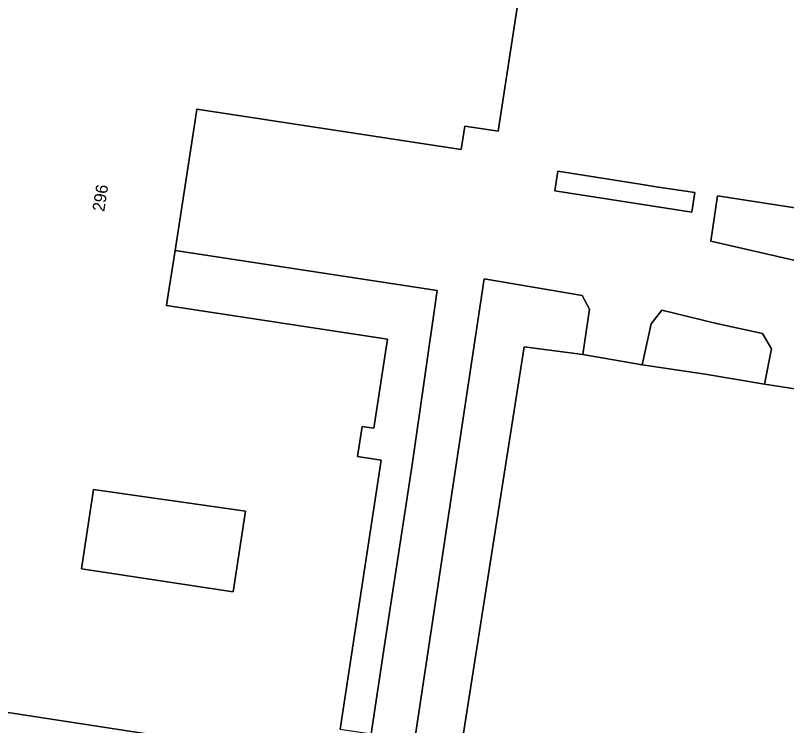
# Model space of a CAD drawing. Extents: x 161483 to 162250, y 379484 to 380833.
# Drawn here: x 162077.9 to 162141.9, y 380169.7 to 380228.6 of the extents above; entities that cross this region are included whole.
import ezdxf

# ---------------------------------------------------------------- set-up
doc = ezdxf.new("R2010")
doc.units = 0
for name, color, linetype in [('IMGEO_Erf', 7, 'Continuous'), ('IMGEO_Gemengd_bos', 7, 'Continuous'), ('IMGEO_Pand', 7, 'Continuous'), ('IMGEO_Pand_nummerreeks', 7, 'Continuous'), ('IMGEO_Parkeervlak_open', 7, 'Continuous'), ('IMGEO_Rijbaan_lokaal_open', 7, 'Continuous')]:
    doc.layers.add(name, color=color, linetype=linetype)

msp = doc.modelspace()

# ---------------------------------------------------------------- linework, layer by layer
at = {"layer": 'IMGEO_Erf'}
msp.add_lwpolyline([(162083.4, 380182.735), (162095.987, 380180.81), (162097.013, 380187.517), (162084.403, 380189.294)], close=True, dxfattribs=at)
at = {"layer": 'IMGEO_Gemengd_bos'}
for points in [[(162162.755, 380210.19), (162169.78, 380257.051), (162169.164, 380257.141), (162168.093, 380250), (162162.136, 380210.285), (162162.119, 380210.174), (162160.837, 380209.856), (162136.17, 380213.654), (162135.611, 380209.908), (162158.27, 380204.7), (162160.753, 380204.343), (162161.01, 380206.133), (162161.517, 380206.06), (162162.258, 380206.872)], [(162134.291, 380213.936), (162131.079, 380214.416), (162129.746, 380214.645), (162122.927, 380215.7), (162122.674, 380214.07), (162134.038, 380212.305)], [(162112.9, 380205.802), (162091.174, 380209.143), (162090.607, 380205.475), (162090.469, 380204.573), (162108.792, 380201.77), (162107.663, 380194.391), (162106.684, 380194.541), (162106.302, 380192.042), (162108.274, 380191.74), (162104.862, 380169.437), (162107.429, 380169.044), (162108.553, 380176.388), (162110.841, 380191.347)], [(162120.136, 380201.151), (162124.98, 380200.499), (162125.557, 380204.273), (162124.937, 380205.402), (162116.803, 380206.772), (162110.623, 380165.66), (162114.469, 380165.057)], [(162139.89, 380202.237), (162136.093, 380203.084), (162131.554, 380204.169), (162130.666, 380203.039), (162129.91, 380199.65), (162135.137, 380198.884), (162140.073, 380198.041), (162140.631, 380200.979)]]:
    msp.add_lwpolyline(points, close=True, dxfattribs=at)
at = {"layer": 'IMGEO_Pand'}
for points in [[(162104.862, 380169.437), (162108.274, 380191.74), (162106.302, 380192.042), (162106.684, 380194.541), (162107.663, 380194.391), (162108.792, 380201.77), (162090.469, 380204.573), (162090.607, 380205.475), (162091.174, 380209.143), (162092.842, 380219.925), (162092.985, 380220.861), (162114.908, 380217.508), (162115.204, 380219.443), (162117.979, 380219.019), (162122.492, 380248.527)], [(162073.156, 380171.434), (162102.658, 380166.921)]]:
    msp.add_lwpolyline(points, dxfattribs=at)
msp.add_lwpolyline([(162097.013, 380187.517), (162095.987, 380180.81), (162083.4, 380182.735), (162084.403, 380189.294)], close=True, dxfattribs=at)
at = {"layer": 'IMGEO_Parkeervlak_open'}
msp.add_lwpolyline([(162150.33, 380196.471), (162145.089, 380197.276), (162140.073, 380198.041), (162135.137, 380198.884), (162129.91, 380199.65), (162124.98, 380200.499), (162120.136, 380201.151), (162114.469, 380165.057), (162114.071, 380162.523), (162111.222, 380144.379), (162116.291, 380147.473), (162117.941, 380148.426), (162145.458, 380165.392)], close=True, dxfattribs=at)
at = {"layer": 'IMGEO_Rijbaan_lokaal_open'}
for points in [[(162122.492, 380248.527), (162117.979, 380219.019), (162115.204, 380219.443), (162114.908, 380217.508), (162092.985, 380220.861), (162092.842, 380219.925), (162091.174, 380209.143), (162112.9, 380205.802), (162110.841, 380191.347), (162108.553, 380176.388), (162107.429, 380169.044)], [(162158.27, 380204.7), (162135.611, 380209.908), (162136.17, 380213.654), (162160.837, 380209.856)], [(162110.623, 380165.66), (162116.803, 380206.772), (162124.937, 380205.402), (162125.557, 380204.273), (162124.98, 380200.499), (162129.91, 380199.65), (162130.666, 380203.039), (162131.554, 380204.169), (162136.093, 380203.084), (162139.89, 380202.237), (162140.631, 380200.979), (162140.073, 380198.041), (162145.089, 380197.276)], [(162102.658, 380166.921), (162073.156, 380171.434), (162073.58, 380174.205), (162071.698, 380174.493), (162075.047, 380196.386)]]:
    msp.add_lwpolyline(points, dxfattribs=at)
msp.add_lwpolyline([(162122.927, 380215.7), (162129.746, 380214.645), (162131.079, 380214.416), (162134.291, 380213.936), (162134.038, 380212.305), (162122.674, 380214.07)], close=True, dxfattribs=at)

# ---------------------------------------------------------------- texts
at = {"layer": 'IMGEO_Pand_nummerreeks'}
msp.add_text('296', height=1, rotation=81.30271, dxfattribs=at).set_placement((162085.297, 380212.313))

doc.saveas('drawing.dxf')
